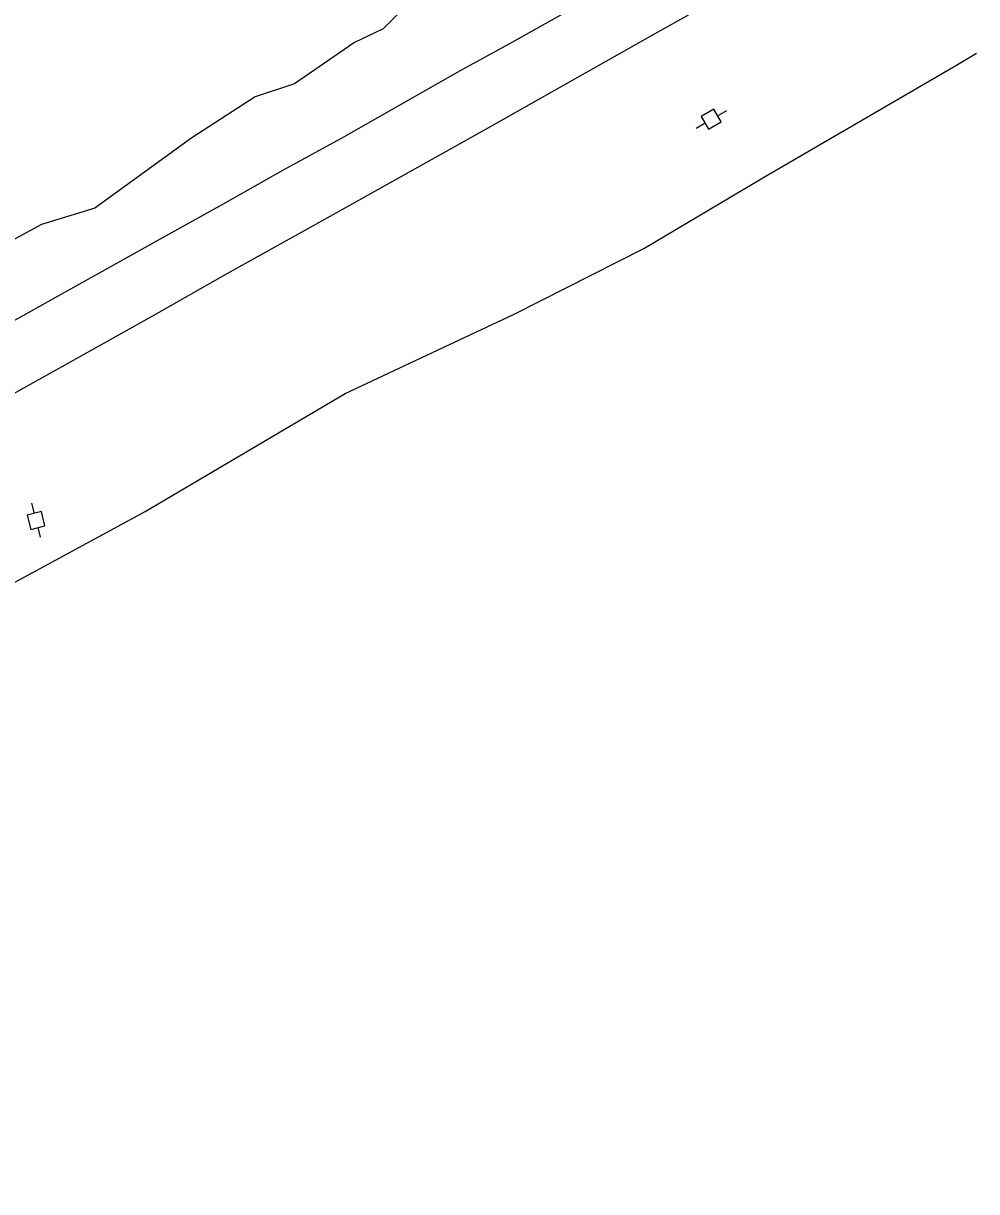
# Model space of a CAD drawing. Extents: x 2076109 to 2080761, y 592812 to 596750.
# Drawn here: x 2077896.2 to 2078220.5, y 595822.6 to 596219.9 of the extents above; entities that cross this region are included whole.
import ezdxf

# ---------------------------------------------------------------- set-up
doc = ezdxf.new("R2010")
doc.units = 0
for name, color, linetype in [('RD_EX_Road', 7, 'Continuous'), ('RD_EX_UT', 7, 'Continuous'), ('RD_EX_VEG', 7, 'Continuous')]:
    doc.layers.add(name, color=color, linetype=linetype)

msp = doc.modelspace()

# ---------------------------------------------------------------- linework, layer by layer
at = {"layer": 'RD_EX_Road'}
for points in [[(2077866, 596078.88), (2077882.82, 596088.5), (2077908.39, 596102.7), (2077940, 596120.34), (2077965.56, 596134.84), (2077993.91, 596150.64), (2078020.83, 596165.73), (2078053.47, 596183.92), (2078082.23, 596200.16), (2078111.12, 596216.43), (2078136.34, 596230.7), (2078157.72, 596242.66), (2078180, 596255.29), (2078191.26, 596261.54)], [(2077866, 596078.88), (2077882.82, 596088.5), (2077908.39, 596102.7), (2077940, 596120.34), (2077965.56, 596134.84), (2077993.91, 596150.64), (2078020.83, 596165.73), (2078053.47, 596183.92), (2078082.23, 596200.16), (2078111.12, 596216.43), (2078136.34, 596230.7), (2078157.72, 596242.66), (2078180, 596255.29), (2078191.26, 596261.54)], [(2078080.21, 596223.38), (2078062.58, 596213.53), (2078045.63, 596204.25), (2078028.85, 596194.69), (2078005.32, 596181.33), (2077984.51, 596170.04), (2077963.97, 596158.37), (2077943.49, 596147.03), (2077910.17, 596128.35), (2077887.33, 596115.65)], [(2078080.21, 596223.38), (2078062.58, 596213.53), (2078045.63, 596204.25), (2078028.85, 596194.69), (2078005.32, 596181.33), (2077984.51, 596170.04), (2077963.97, 596158.37), (2077943.49, 596147.03), (2077910.17, 596128.35), (2077887.33, 596115.65)]]:
    msp.add_lwpolyline(points, dxfattribs=at)
at = {"layer": 'RD_EX_UT'}
for p, q in [((2078131.14, 596190.74), (2078126.8, 596188.26)), ((2078131.14, 596190.74), (2078126.8, 596188.26)), ((2078133.63, 596186.4), (2078131.14, 596190.74)), ((2078133.63, 596186.4), (2078131.14, 596190.74)), ((2078132.35, 596188.48), (2078135.51, 596190.29)), ((2078132.35, 596188.48), (2078135.51, 596190.29)), ((2078125.1, 596184.33), (2078128.11, 596186.05)), ((2078125.1, 596184.33), (2078128.11, 596186.05)), ((2078126.8, 596188.26), (2078129.29, 596183.92)), ((2078126.8, 596188.26), (2078129.29, 596183.92)), ((2078129.29, 596183.92), (2078133.63, 596186.4)), ((2078129.29, 596183.92), (2078133.63, 596186.4)), ((2077902.31, 596053.91), (2077897.46, 596052.68)), ((2077902.31, 596053.91), (2077897.46, 596052.68)), ((2077899.96, 596053.24), (2077899.07, 596056.77)), ((2077899.96, 596053.24), (2077899.07, 596056.77)), ((2077903.53, 596049.06), (2077902.31, 596053.91)), ((2077903.53, 596049.06), (2077902.31, 596053.91)), ((2077897.46, 596052.68), (2077898.69, 596047.83)), ((2077897.46, 596052.68), (2077898.69, 596047.83)), ((2077898.69, 596047.83), (2077903.53, 596049.06)), ((2077898.69, 596047.83), (2077903.53, 596049.06)), ((2077902.01, 596045.14), (2077901.16, 596048.5)), ((2077902.01, 596045.14), (2077901.16, 596048.5))]:
    msp.add_line(p, q, dxfattribs=at)
at = {"layer": 'RD_EX_VEG'}
for points in [[(2078025.53, 596225.01), (2078018.55, 596218.05), (2078008.88, 596213.37), (2077988.44, 596199.42), (2077975.07, 596194.92), (2077953.53, 596180.98), (2077920.47, 596157.12), (2077902.32, 596151.52), (2077889.65, 596144.6), (2077879.66, 596143.86), (2077872.36, 596145.45), (2077870.07, 596147.75), (2077868.92, 596154.42), (2077870.4, 596162.91), (2077870.55, 596175.61)], [(2078025.53, 596225.01), (2078018.55, 596218.05), (2078008.88, 596213.37), (2077988.44, 596199.42), (2077975.07, 596194.92), (2077953.53, 596180.98), (2077920.47, 596157.12), (2077902.32, 596151.52), (2077889.65, 596144.6), (2077879.66, 596143.86), (2077872.36, 596145.45), (2077870.07, 596147.75), (2077868.92, 596154.42), (2077870.4, 596162.91), (2077870.55, 596175.61)], [(2077937.59, 596053.88), (2078005.61, 596094.08), (2078063.2, 596121.08), (2078107.24, 596143.36), (2078148.32, 596167.79), (2078212.91, 596205.23), (2078220.5, 596209.85)], [(2077937.59, 596053.88), (2078005.61, 596094.08), (2078063.2, 596121.08), (2078107.24, 596143.36), (2078148.32, 596167.79), (2078212.91, 596205.23), (2078220.5, 596209.85)], [(2077881.48, 595666.18), (2077859.01, 595664.31), (2077829.44, 595671.5), (2077817.19, 595682.23), (2077804.91, 595704.21), (2077805.61, 595737.62), (2077804.88, 595788.24), (2077809.18, 595831.11), (2077816.84, 595876.65), (2077833.48, 595917.17), (2077847.66, 595951.31), (2077863.18, 595990.93), (2077867.34, 596006.71), (2077881.56, 596023.72), (2077895.2, 596030.93), (2077937.59, 596053.88)], [(2077881.48, 595666.18), (2077859.01, 595664.31), (2077829.44, 595671.5), (2077817.19, 595682.23), (2077804.91, 595704.21), (2077805.61, 595737.62), (2077804.88, 595788.24), (2077809.18, 595831.11), (2077816.84, 595876.65), (2077833.48, 595917.17), (2077847.66, 595951.31), (2077863.18, 595990.93), (2077867.34, 596006.71), (2077881.56, 596023.72), (2077895.2, 596030.93), (2077937.59, 596053.88)]]:
    msp.add_lwpolyline(points, dxfattribs=at)

doc.saveas('drawing.dxf')
